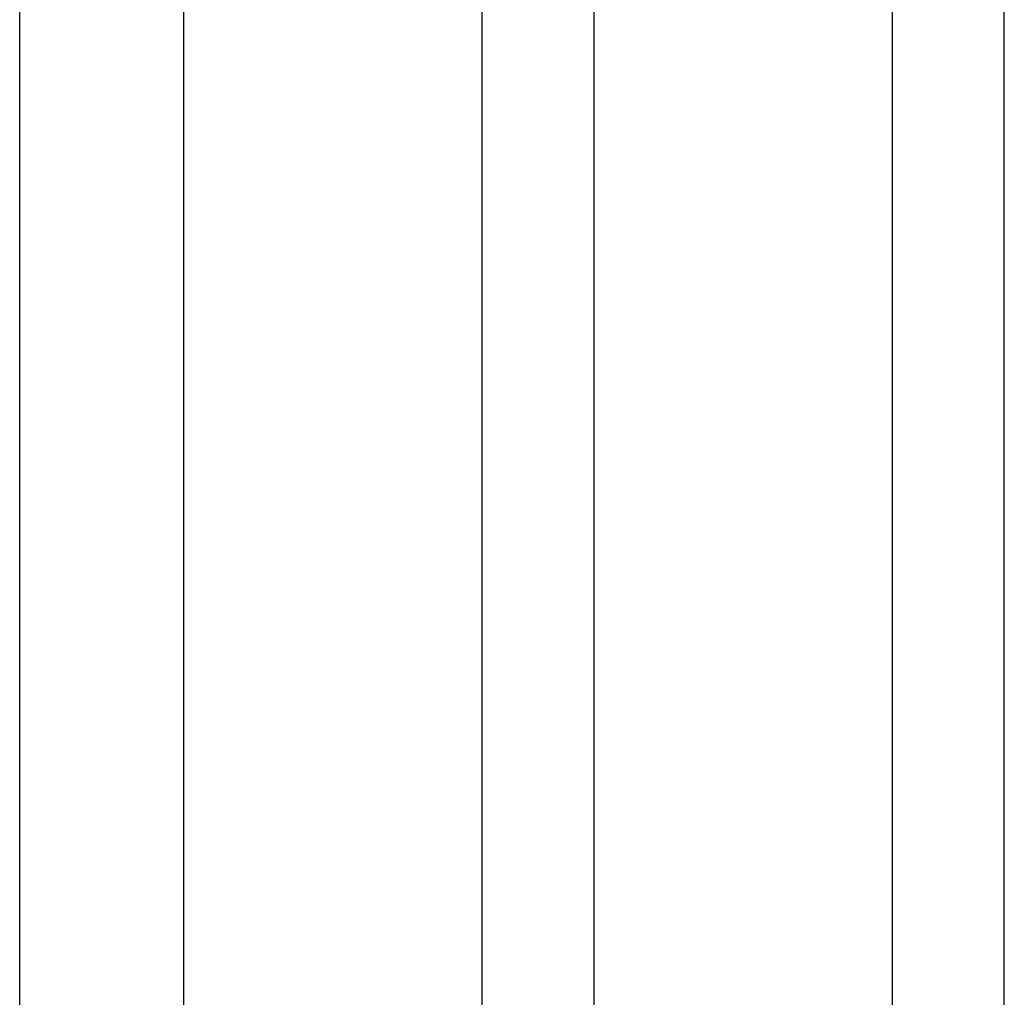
# Model space of a CAD drawing. Header units: millimetres. Extents: x -637441 to -130928, y -380379 to -53767.
# Tile 262 of 390: x -334469 to -334416, y -169723 to -169670. Entities that reach past the tile are written whole.
import ezdxf

# ---------------------------------------------------------------- set-up
doc = ezdxf.new("R2010")
doc.units = ezdxf.units.MM
doc.header["$LTSCALE"] = 10
doc.layers.add('CrossSectionsGlass', color=4, linetype='Continuous')
doc.layers.add('ZDIVO', color=6, linetype='Continuous')

msp = doc.modelspace()

# ---------------------------------------------------------------- linework, layer by layer
at = {"layer": 'CrossSectionsGlass', "color": 1}
for p, q in [((-334415.736, -170476.622), (-334415.736, -166587.798)), ((-334468.536, -169756.474), (-334468.536, -166905.674)), ((-334468.536, -169756.474), (-334468.536, -166905.674)), ((-334459.736, -169756.474), (-334459.736, -166905.674)), ((-334459.736, -169756.474), (-334459.736, -166905.674)), ((-334443.736, -169756.474), (-334443.736, -166905.674)), ((-334443.736, -169756.474), (-334443.736, -166905.674)), ((-334437.736, -169756.474), (-334437.736, -166905.674)), ((-334437.736, -169756.474), (-334437.736, -166905.674)), ((-334421.736, -169756.474), (-334421.736, -166905.674)), ((-334421.736, -169756.474), (-334421.736, -166905.674)), ((-334415.736, -169756.474), (-334415.736, -166906.174))]:
    msp.add_line(p, q, dxfattribs=at)
at = {"layer": 'ZDIVO', "color": 1, "linetype": 'Continuous', "ltscale": 305}
msp.add_line((-334415.736, -176773.113), (-334415.736, -166063.113), dxfattribs=at)

doc.saveas('drawing.dxf')
